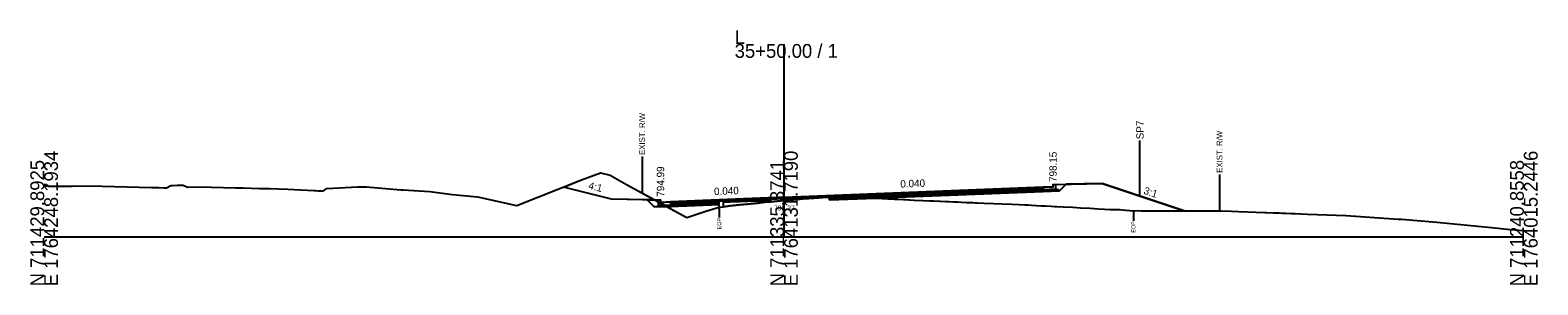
# Model space of a CAD drawing. Extents: x -26 to 5303, y -10 to 9578.
# Drawn here: x 1997.2 to 2302.8, y 5490.3 to 5541.9 of the extents above; entities that cross this region are included whole.
import ezdxf

# ---------------------------------------------------------------- set-up
doc = ezdxf.new("R2010")
doc.units = 0
for name, color, linetype in [('Default', 7, 'Continuous'), ('Exist CMT Pavement', 7, 'Continuous'), ('Exist Cross Section Cell', 7, 'Continuous'), ('Exist XS Ground Line', 7, 'Continuous'), ('Old_Level_10', 7, 'Continuous'), ('Old_Level_3', 7, 'Continuous'), ('Prop CMT Conc Surface', 7, 'Continuous'), ('Prop CMT Concrete Structures', 7, 'Continuous'), ('Prop CMT Pvmt Course 1', 7, 'Continuous'), ('Prop CMT Pvmt Course 1 CG', 7, 'Continuous'), ('Prop CMT Pvmt Course 2', 7, 'Continuous'), ('Prop CMT Pvmt Course 3', 7, 'Continuous'), ('Prop CMT Pvmt Surface', 7, 'Continuous'), ('Prop CMT Slope Grass', 7, 'Continuous'), ('Prop CMT Subgrade Earthwork', 7, 'Continuous'), ('Prop XS Earthwork Shape', 7, 'Continuous'), ('Prop XS Hydro Elevations', 7, 'Continuous'), ('Prop XS SE Text', 7, 'Continuous'), ('Prop XS Shear Point Element', 7, 'Continuous'), ('Prop XS Side Slope Text', 7, 'Continuous'), ('Prop XS Wedging', 7, 'Continuous')]:
    doc.layers.add(name, color=color, linetype=linetype)

msp = doc.modelspace()

# ---------------------------------------------------------------- linework, layer by layer
at = {"layer": 'Exist CMT Pavement'}
msp.add_lwpolyline([(2136.87, 5506.01), (2137.73, 5506.12), (2138.64, 5506.24), (2139.05, 5506.29), (2140.95, 5506.49), (2142.6, 5506.66), (2144.64, 5506.87), (2146.16, 5507.03), (2147.38, 5507.14), (2147.93, 5507.19), (2148.61, 5507.25), (2150, 5507.37), (2150.6, 5507.42), (2152.58, 5507.6), (2153.27, 5507.66), (2153.82, 5507.7), (2155.04, 5507.79), (2157.04, 5507.95), (2158.6, 5508.06), (2159.2, 5508.09)], dxfattribs=at)
at = {"layer": 'Exist Cross Section Cell'}
for p, q in [((2150, 5500), (2150, 5539.1)), ((2000, 5500), (2150, 5500)), ((2150, 5500), (2300, 5500))]:
    msp.add_line(p, q, dxfattribs=at)
at = {"layer": 'Exist XS Ground Line'}
msp.add_lwpolyline([(2000, 5510.61), (2000.38, 5510.62), (2000.83, 5510.27), (2002, 5510.28), (2002.83, 5510.28), (2004.19, 5510.29), (2004.91, 5510.29), (2005.67, 5510.32), (2006.25, 5510.35), (2011.77, 5510.32), (2021.73, 5510.06), (2023.24, 5510.02), (2024.26, 5509.97), (2024.82, 5509.96), (2025.68, 5510.46), (2026.04, 5510.46), (2026.98, 5510.47), (2027.82, 5510.47), (2028.21, 5510.51), (2029.05, 5510.1), (2030.16, 5510.16), (2033.92, 5510.09), (2038.78, 5509.99), (2040.33, 5509.93), (2043.65, 5509.82), (2044.3, 5509.82), (2045.67, 5509.8), (2049.37, 5509.7), (2054.66, 5509.45), (2055.07, 5509.42), (2055.51, 5509.36), (2056.61, 5509.32), (2057.34, 5509.82), (2063.51, 5510.13), (2064.66, 5510.19), (2065.04, 5510.19), (2065.36, 5510.19), (2072.32, 5509.54), (2072.76, 5509.54), (2078.17, 5509.2), (2082.76, 5508.63), (2087.86, 5508.12), (2093.66, 5506.83), (2095.45, 5506.47), (2095.83, 5506.37), (2108.97, 5511.55), (2112.81, 5513.03), (2114.78, 5512.51), (2118.1, 5510.63), (2130.3, 5503.93), (2134.16, 5505.22), (2136.87, 5506.01), (2137.73, 5506.12), (2138.64, 5506.24), (2139.05, 5506.29), (2140.95, 5506.49), (2142.6, 5506.66), (2144.64, 5506.87), (2146.16, 5507.03), (2147.38, 5507.14), (2147.93, 5507.19), (2148.61, 5507.25), (2150, 5507.37), (2150.6, 5507.42), (2151.49, 5507.5), (2152.58, 5507.6), (2153.27, 5507.66), (2153.82, 5507.7), (2155.04, 5507.79), (2156.54, 5507.91), (2157.04, 5507.95), (2158.6, 5508.06), (2160.51, 5508.15), (2162.15, 5508.12), (2163.48, 5508.08), (2163.93, 5508.06), (2164.48, 5508.04), (2165.71, 5507.99), (2166.7, 5507.95), (2168.45, 5507.87), (2169.26, 5507.84), (2169.92, 5507.8), (2171.04, 5507.75), (2172.41, 5507.69), (2172.82, 5507.67), (2173.14, 5507.65), (2176.38, 5507.48), (2178.15, 5507.4), (2179.58, 5507.35), (2179.93, 5507.33), (2180.35, 5507.32), (2182.8, 5507.2), (2184.32, 5507.14), (2185.26, 5507.1), (2186.02, 5507.07), (2187.03, 5507.02), (2188.28, 5506.97), (2188.81, 5506.95), (2189.24, 5506.93), (2190.59, 5506.88), (2192.46, 5506.78), (2194.14, 5506.74), (2196.22, 5506.64), (2197.7, 5506.56), (2198.9, 5506.53), (2199.48, 5506.49), (2200.19, 5506.45), (2202.12, 5506.34), (2204.15, 5506.24), (2204.81, 5506.21), (2205.34, 5506.19), (2206.58, 5506.12), (2208.56, 5506.02), (2210.14, 5505.93), (2212.09, 5505.82), (2213.69, 5505.72), (2215, 5505.65), (2216.07, 5505.6), (2217.49, 5505.58), (2218.02, 5505.56), (2218.57, 5505.53), (2220.83, 5505.33), (2221.96, 5505.35), (2222.39, 5505.32), (2223.56, 5505.33), (2224.32, 5505.33), (2224.81, 5505.33), (2225.34, 5505.31), (2228.58, 5505.3), (2232.21, 5505.32), (2234.65, 5505.3), (2238.25, 5505.29), (2238.6, 5505.29), (2240.75, 5505.22), (2242.13, 5505.18), (2243.97, 5505.12), (2245.69, 5505.06), (2247.46, 5504.99), (2247.8, 5504.98), (2249.24, 5504.92), (2250.41, 5504.87), (2251.02, 5504.84), (2251.76, 5504.82), (2252.79, 5504.77), (2253.63, 5504.74), (2254.88, 5504.69), (2256.17, 5504.62), (2263.99, 5504.32), (2274.5, 5503.6), (2275.21, 5503.59), (2282.36, 5502.98), (2293.43, 5501.89), (2297.24, 5501.52), (2300, 5501.33)], dxfattribs=at)
at = {"layer": 'Old_Level_10'}
for p, q in [((2121.23, 5516.31), (2121.23, 5508.91)), ((2238.29, 5512.69), (2238.29, 5505.29)), ((2136.87, 5506.01), (2136.87, 5503.96)), ((2220.83, 5505.33), (2220.83, 5503.28))]:
    msp.add_line(p, q, dxfattribs=at)
at = {"layer": 'Prop CMT Conc Surface'}
msp.add_line((2125, 5506.99), (2127, 5507.12), dxfattribs=at)
for points in [[(2202.54, 5510.15), (2204.54, 5510.15)], [(2204.54, 5510.15), (2204.54, 5510.65), (2205.04, 5510.65)], [(2125, 5506.99), (2125, 5507.49), (2124.5, 5507.49)]]:
    msp.add_lwpolyline(points, dxfattribs=at)
at = {"layer": 'Prop CMT Concrete Structures'}
for points in [[(2202.54, 5510.15), (2204.54, 5510.15), (2204.54, 5510.65), (2205.04, 5510.65)], [(2205.04, 5510.65), (2205.04, 5509.66), (2202.54, 5509.56)], [(2202.54, 5509.56), (2202.54, 5510.15)], [(2127, 5507.12), (2125, 5506.99), (2125, 5507.49), (2124.5, 5507.49)], [(2124.5, 5507.49), (2124.5, 5506.47), (2127, 5506.54)]]:
    msp.add_lwpolyline(points, dxfattribs=at)
at = {"layer": 'Prop CMT Pvmt Course 1'}
for points in [[(2150, 5508.04), (2202.54, 5510.15)], [(2202.54, 5509.9), (2159.2, 5508.16)], [(2202.54, 5510.15), (2202.54, 5509.9)], [(2150, 5508.04), (2127, 5507.12)], [(2127, 5506.87), (2136.87, 5507.27)], [(2127, 5507.12), (2127, 5506.87)], [(2127, 5506.89), (2127, 5506.64)], [(2136.87, 5507.27), (2150, 5507.79)], [(2136.87, 5507.27), (2136.87, 5507.27)], [(2159.2, 5508.16), (2150, 5507.79)], [(2150, 5507.79), (2150, 5508.04)], [(2150, 5507.79), (2150, 5507.79), (2150, 5507.79)], [(2159.2, 5508.16), (2159.2, 5508.16)]]:
    msp.add_lwpolyline(points, dxfattribs=at)
at = {"layer": 'Prop CMT Pvmt Course 1 CG'}
for points in [[(2202.54, 5509.56), (2205.54, 5509.68), (2205.86, 5509.36)], [(2202.54, 5509.23), (2202.54, 5509.56)], [(2205.86, 5509.36), (2202.54, 5509.23)]]:
    msp.add_lwpolyline(points, dxfattribs=at)
at = {"layer": 'Prop CMT Pvmt Course 2'}
for points in [[(2159.2, 5508.16), (2202.54, 5509.9)], [(2202.54, 5509.56), (2159.2, 5507.83)], [(2202.54, 5509.9), (2202.54, 5509.56)], [(2136.87, 5507.27), (2127, 5506.87)], [(2127, 5506.54), (2136.87, 5506.94)], [(2127, 5506.87), (2127, 5506.54)], [(2127, 5506.64), (2127, 5506.31)], [(2136.87, 5506.94), (2136.87, 5507.27)], [(2159.2, 5507.83), (2159.2, 5508.16)]]:
    msp.add_lwpolyline(points, dxfattribs=at)
at = {"layer": 'Prop CMT Pvmt Course 3'}
for points in [[(2159.2, 5507.83), (2202.54, 5509.56)], [(2202.54, 5509.23), (2159.2, 5507.5)], [(2202.54, 5509.56), (2202.54, 5509.23)], [(2136.87, 5506.94), (2127, 5506.54)], [(2127, 5506.21), (2136.87, 5506.6)], [(2127, 5506.54), (2127, 5506.21)], [(2127, 5506.31), (2127, 5505.98)], [(2136.87, 5506.6), (2136.87, 5506.94)], [(2159.2, 5507.5), (2159.2, 5507.83)]]:
    msp.add_lwpolyline(points, dxfattribs=at)
at = {"layer": 'Prop CMT Pvmt Surface'}
for points in [[(2150, 5508.04), (2202.54, 5510.15)], [(2150, 5508.04), (2127, 5507.12)]]:
    msp.add_lwpolyline(points, dxfattribs=at)
at = {"layer": 'Prop CMT Slope Grass'}
for points in [[(2124.5, 5507.49), (2115, 5507.68), (2105.29, 5510.1)], [(2205.04, 5510.65), (2214.54, 5510.84), (2231.1, 5505.32)]]:
    msp.add_lwpolyline(points, dxfattribs=at)
at = {"layer": 'Prop CMT Subgrade Earthwork'}
for p, q in [((2136.87, 5506.01), (2136.87, 5506.6)), ((2159.2, 5507.5), (2159.2, 5508.09))]:
    msp.add_line(p, q, dxfattribs=at)
for points in [[(2159.2, 5507.5), (2202.54, 5509.23)], [(2202.54, 5509.23), (2205.86, 5509.36), (2207.19, 5510.69)], [(2127, 5506.21), (2123.65, 5506.11), (2122.23, 5507.53)], [(2136.87, 5506.6), (2127, 5506.21)]]:
    msp.add_lwpolyline(points, dxfattribs=at)
at = {"layer": 'Prop XS Earthwork Shape'}
for points in [[(2114.78, 5512.51), (2118.1, 5510.63), (2123.8, 5507.5), (2122.23, 5507.53), (2115, 5507.68), (2105.29, 5510.1), (2108.97, 5511.55), (2112.81, 5513.03)], [(2118.1, 5510.63), (2123.8, 5507.5), (2122.23, 5507.53), (2115, 5507.68), (2105.29, 5510.1), (2108.97, 5511.55), (2112.81, 5513.03), (2114.78, 5512.51)], [(2169.26, 5507.84), (2169.92, 5507.8), (2171.04, 5507.75), (2172.41, 5507.69), (2172.82, 5507.67), (2173.14, 5507.65), (2174.59, 5507.58), (2176.38, 5507.48), (2178.15, 5507.4), (2179.58, 5507.35), (2180.35, 5507.32), (2181.7, 5507.25), (2182.8, 5507.2), (2183.48, 5507.17), (2184.32, 5507.14), (2185.26, 5507.1), (2186.02, 5507.07), (2187.03, 5507.02), (2188.28, 5506.97), (2188.81, 5506.95), (2189.24, 5506.93), (2190.59, 5506.88), (2192.46, 5506.78), (2194.14, 5506.74), (2196.22, 5506.64), (2197.7, 5506.56), (2198.9, 5506.53), (2199.48, 5506.49), (2200.19, 5506.45), (2201.25, 5506.38), (2202.12, 5506.34), (2203.03, 5506.29), (2204.15, 5506.24), (2204.81, 5506.21), (2205.34, 5506.19), (2206.58, 5506.12), (2208.56, 5506.02), (2210.14, 5505.93), (2212.09, 5505.82), (2213.69, 5505.72), (2215, 5505.65), (2216.07, 5505.6), (2217.49, 5505.58), (2218.02, 5505.56), (2218.57, 5505.53), (2220.83, 5505.33), (2221.96, 5505.35), (2222.39, 5505.32), (2223.56, 5505.33), (2224.32, 5505.33), (2224.81, 5505.33), (2225.34, 5505.31), (2228.58, 5505.3), (2231.1, 5505.32), (2214.54, 5510.84), (2207.19, 5510.69), (2205.86, 5509.36), (2202.54, 5509.23), (2168.55, 5507.87)], [(2203.03, 5506.29), (2204.15, 5506.24), (2204.81, 5506.21), (2205.34, 5506.19), (2206.58, 5506.12), (2208.56, 5506.02), (2210.14, 5505.93), (2212.09, 5505.82), (2213.69, 5505.72), (2215, 5505.65), (2216.07, 5505.6), (2217.49, 5505.58), (2218.02, 5505.56), (2218.57, 5505.53), (2220.83, 5505.33), (2221.96, 5505.35), (2222.39, 5505.32), (2223.56, 5505.33), (2224.32, 5505.33), (2224.81, 5505.33), (2225.34, 5505.31), (2228.58, 5505.3), (2231.1, 5505.32), (2214.54, 5510.84), (2207.19, 5510.69), (2205.86, 5509.36), (2202.54, 5509.23), (2168.55, 5507.87), (2169.26, 5507.84), (2169.92, 5507.8), (2171.04, 5507.75), (2172.41, 5507.69), (2172.82, 5507.67), (2173.14, 5507.65), (2174.59, 5507.58), (2176.38, 5507.48), (2178.15, 5507.4), (2179.58, 5507.35), (2180.35, 5507.32), (2181.7, 5507.25), (2182.8, 5507.2), (2183.48, 5507.17), (2184.32, 5507.14), (2185.26, 5507.1), (2186.02, 5507.07), (2187.03, 5507.02), (2188.28, 5506.97), (2188.81, 5506.95), (2189.24, 5506.93), (2190.59, 5506.88), (2192.46, 5506.78), (2194.14, 5506.74), (2196.22, 5506.64), (2197.7, 5506.56), (2198.9, 5506.53), (2199.48, 5506.49), (2200.19, 5506.45), (2201.25, 5506.38), (2202.12, 5506.34)], [(2123.65, 5506.11), (2122.23, 5507.53), (2123.8, 5507.5), (2126.19, 5506.18)], [(2123.8, 5507.5), (2122.23, 5507.53), (2123.65, 5506.11), (2126.19, 5506.18)], [(2134.16, 5505.22), (2136.87, 5506.01), (2136.87, 5506.6), (2127, 5506.21), (2126.19, 5506.18), (2130.3, 5503.93)], [(2130.3, 5503.93), (2134.16, 5505.22), (2136.87, 5506.01), (2136.87, 5506.6), (2127, 5506.21), (2126.19, 5506.18)], [(2159.2, 5507.5), (2168.55, 5507.87), (2168.45, 5507.87), (2167.48, 5507.92), (2166.7, 5507.95), (2165.71, 5507.99), (2164.48, 5508.04), (2163.48, 5508.08), (2160.51, 5508.15), (2159.2, 5508.09)], [(2167.48, 5507.92), (2168.45, 5507.87), (2168.55, 5507.87), (2159.2, 5507.5), (2159.2, 5508.09), (2160.51, 5508.15), (2163.48, 5508.08), (2164.48, 5508.04), (2165.71, 5507.99), (2166.7, 5507.95)]]:
    msp.add_lwpolyline(points, close=True, dxfattribs=at)
at = {"layer": 'Prop XS Shear Point Element'}
msp.add_line((2222.14, 5508.3), (2222.14, 5519.52), dxfattribs=at)
at = {"layer": 'Prop XS Wedging'}
for points in [[(2137.73, 5506.12), (2137.73, 5507.43), (2138.64, 5507.45), (2139.05, 5507.47), (2140.95, 5507.52), (2142.6, 5507.57), (2144.64, 5507.63), (2146.16, 5507.68), (2147.38, 5507.72), (2147.93, 5507.73), (2148.61, 5507.75), (2150, 5507.79), (2150.6, 5507.81), (2152.58, 5507.87), (2153.26, 5507.89), (2153.82, 5507.91), (2155.04, 5507.95), (2157.04, 5508.01), (2158.45, 5508.05), (2158.45, 5508.05), (2157.04, 5507.95), (2155.04, 5507.79), (2153.82, 5507.7), (2153.26, 5507.66), (2152.58, 5507.6), (2150.6, 5507.42), (2150, 5507.37), (2148.61, 5507.25), (2147.93, 5507.19), (2147.38, 5507.14), (2146.16, 5507.03), (2144.64, 5506.87), (2142.6, 5506.66), (2140.95, 5506.49), (2139.05, 5506.29), (2138.64, 5506.24)], [(2137.73, 5506.12), (2137.73, 5507.43), (2138.64, 5507.45), (2139.05, 5507.47), (2140.95, 5507.52), (2142.6, 5507.57), (2144.64, 5507.63), (2146.16, 5507.68), (2147.38, 5507.72), (2147.93, 5507.73), (2148.61, 5507.75), (2150, 5507.79), (2150.6, 5507.81), (2152.58, 5507.87), (2153.26, 5507.89), (2153.79, 5507.91), (2153.98, 5507.71), (2153.26, 5507.66), (2152.58, 5507.6), (2150.6, 5507.42), (2150, 5507.37), (2148.61, 5507.25), (2147.93, 5507.19), (2147.38, 5507.14), (2146.16, 5507.03), (2144.64, 5506.87), (2142.6, 5506.66), (2140.95, 5506.49), (2139.05, 5506.29), (2138.64, 5506.24)], [(2137.73, 5506.12), (2137.73, 5507.1), (2138.64, 5507.12), (2139.05, 5507.14), (2140.95, 5507.19), (2142.6, 5507.24), (2144.64, 5507.3), (2146.16, 5507.35), (2147.33, 5507.38), (2147.56, 5507.15), (2146.16, 5507.03), (2144.64, 5506.87), (2142.6, 5506.66), (2140.95, 5506.49), (2139.05, 5506.29), (2138.64, 5506.24)]]:
    msp.add_lwpolyline(points, close=True, dxfattribs=at)

# ---------------------------------------------------------------- texts
at = {"layer": 'Default'}
msp.add_text('-', height=0.0001, dxfattribs=at).set_placement((2000, 5500))
at = {"layer": 'Exist Cross Section Cell'}
for s, p in [('35+50.00 / 1', (2140, 5536.3)), ('L', (2140, 5539.1))]:
    msp.add_text(s, height=2.8, dxfattribs=at).set_placement(p)
for s, p in [('N 711429.8925', (2000, 5490)), ('E 1764248.1934', (2002.8, 5490)), ('N 711335.3741', (2150, 5490)), ('E 1764131.7190', (2152.8, 5490)), ('N 711240.8558', (2300, 5490)), ('E 1764015.2446', (2302.8, 5490))]:
    msp.add_text(s, height=2.8, rotation=90, dxfattribs=at).set_placement(p)
at = {"layer": 'Old_Level_10'}
for s, height, p in [('EXIST. R/W', 1.181, (2121.82, 5516.62)), ('EXIST. R/W', 1.181, (2238.89, 5513)), ('EOP', 0.787, (2137.27, 5501.56)), ('EOP', 0.787, (2221.23, 5500.88))]:
    msp.add_text(s, height=height, rotation=90, dxfattribs=at).set_placement(p)
at = {"layer": 'Old_Level_3'}
msp.add_text('795.37', height=1, dxfattribs=at).set_placement((2147.96, 5505.37))
at = {"layer": 'Prop XS Hydro Elevations'}
for s, p in [('798.15', (2205.29, 5511.15)), ('794.99', (2125.71, 5508.16))]:
    msp.add_text(s, height=1.5, rotation=90, dxfattribs=at).set_placement(p)
at = {"layer": 'Prop XS SE Text'}
for p in [(2173.61, 5509.99), (2135.84, 5508.48)]:
    msp.add_text('0.040', height=1.5, rotation=2.2906, dxfattribs=at).set_placement(p)
at = {"layer": 'Prop XS Shear Point Element'}
msp.add_text('SP7', height=1.5, rotation=90, dxfattribs=at).set_placement((2222.92, 5519.79))
at = {"layer": 'Prop XS Side Slope Text'}
for s, rotation, p in [('4:1', 345.9638, (2110.25, 5509.77)), ('3:1', 341.5651, (2222.79, 5508.78))]:
    msp.add_text(s, height=1.5, rotation=rotation, dxfattribs=at).set_placement(p)

doc.saveas('drawing.dxf')
